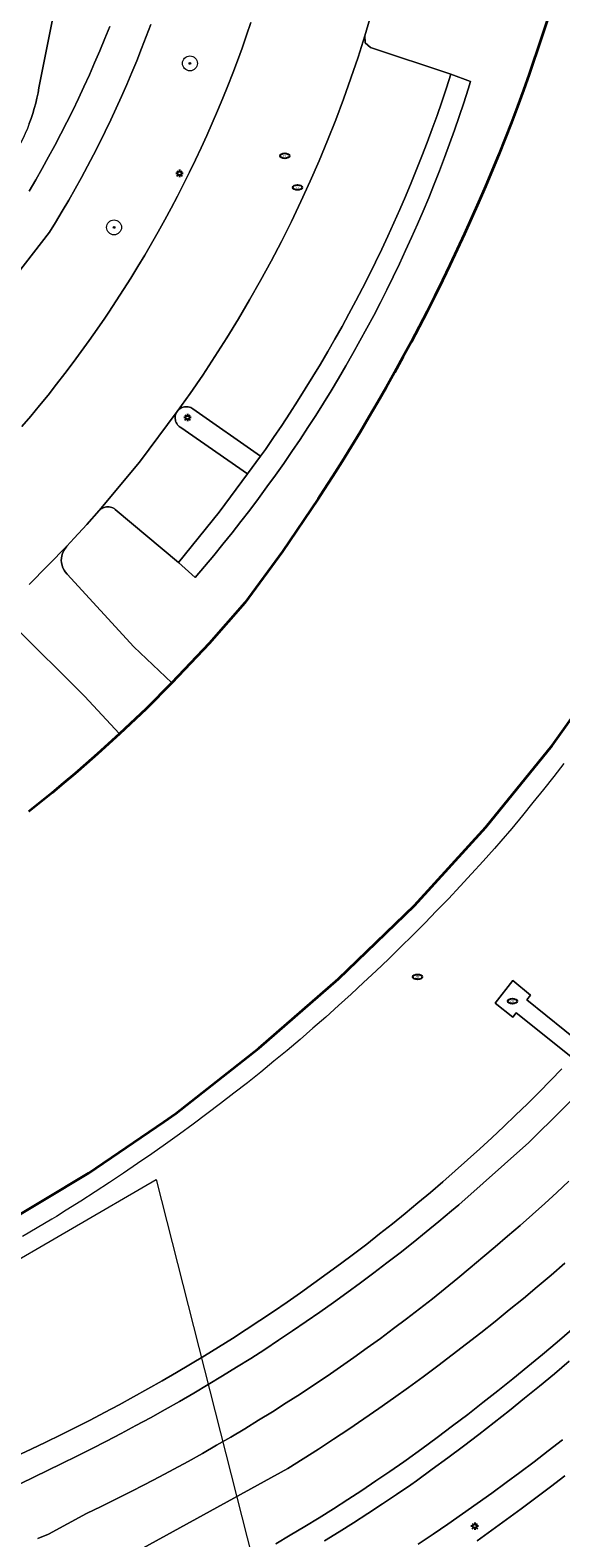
# Model space of a CAD drawing. Header units: metres. Extents: x 152610 to 160096, y 456114 to 462495.
# Tile 336 of 656: x 157721 to 157749, y 459793 to 459873. Entities that reach past the tile are written whole.
import ezdxf
from ezdxf.enums import TextEntityAlignment as Align

# ---------------------------------------------------------------- set-up
doc = ezdxf.new("R2010")
doc.units = ezdxf.units.M
doc.header["$LTSCALE"] = 0.5
doc.layers.get('0').update_dxf_attribs({"linetype": 'CONTINUOUS'})
for name, color, linetype, lineweight in [('B-PV-GK-BESCHOEIING-G', 251, 'GK-BESCHOEIING-SO', 18), ('B-PV-GR-BOOM-S', 251, 'CONTINUOUS', 25), ('B-PV-GR-HAAG-GV', 251, 'CONTINUOUS', 13), ('B-PV-IE-MEUBILAIR-S', 251, 'CONTINUOUS', 25), ('B-PV-KW-KUNSTWERK_DUIKER-G', 251, 'CONTINUOUS', 18), ('B-PV-OG-BEBOUWING-GV', 6, 'CONTINUOUS', 35), ('B-PV-OG-TERREIN_BEGROEID-GV', 251, 'CONTINUOUS', 18), ('B-PV-OG-WATER_SLOOT-GV', 251, 'CONTINUOUS', 18), ('B-PV-VH-GESLOTENVERHARDING_ASFALT-GV', 251, 'CONTINUOUS', 18), ('B-PV-VH-ONVERHARD_ZAND-GV', 251, 'CONTINUOUS', 18), ('B-PV-VH-OPENVERHARDING_BETONSTRAATSTEEN-GV', 251, 'CONTINUOUS', 18), ('B-PV-VH-OPENVERHARDING_TEGEL-GV', 251, 'CONTINUOUS', 18)]:
    doc.layers.add(name, color=color, linetype=linetype, lineweight=lineweight)
doc.styles.add('NLCS-ISO', font='NLCS-ISO.ttf')
doc.linetypes.add('GK-BESCHOEIING-SO', pattern='A,18,-3,[1,NLCS.SHX,S=0.6,R=0,X=0,Y=0],-3', length=24)

# ---------------------------------------------------------------- blocks, each defined once
blk = doc.blocks.new('SIE-MEUBILAIR_PAAL_LICHTMAST-SO')
for points in [[(-0.62, 0), (-1, 0)], [(-0.71, 0.71), (-0.44, 0.44)], [(0, 1), (0, 0.62)], [(0.44, 0.44), (0.71, 0.71)], [(1, 0), (0.62, 0)], [(-0.71, -0.71), (-0.44, -0.44)], [(0, -0.62), (0, -1)], [(0.44, -0.44), (0.71, -0.71)]]:
    blk.add_lwpolyline(points)
blk.add_circle((0, 0), 0.5)
blk = doc.blocks.new('SIE-MEUBILAIR_PUT_RIOOLPUT-SO')
blk.add_ellipse((0, 0), major_axis=(1.25, 0), ratio=0.54)
at = {"style": 'NLCS-ISO'}
blk.add_text('ri', height=0.75, dxfattribs=at).set_placement((-0.04, 0.07), align=Align.MIDDLE_CENTER)
blk = doc.blocks.new('SIE-MEUBILAIR_PUT_DRAINAGEPUT-SO')
blk.add_ellipse((0, 0), major_axis=(1.25, 0), ratio=0.54)
at = {"style": 'NLCS-ISO'}
blk.add_text('dr', height=0.75, dxfattribs=at).set_placement((0.03, 0), align=Align.MIDDLE_CENTER)
blk = doc.blocks.new('SGR-BOOM_GBKN-SO')
at = {"linetype": 'ByBlock', "lineweight": 18}
h = blk.add_hatch(color=0, dxfattribs=at)
h.dxf.hatch_style = 1
edge = h.paths.add_edge_path()
edge.add_arc((0, 0), 0.25, 0, 360)
at = {"color": 0, "linetype": 'ByBlock', "lineweight": 18}
for radius in [2, 0.25]:
    blk.add_circle((0, 0), radius, dxfattribs=at)
at = {"color": 0, "linetype": 'ByBlock', "lineweight": 18, "style": 'NLCS-ISO'}
blk.add_attdef('SOORT', (2.5, 0), '', height=1.5, dxfattribs=at)

msp = doc.modelspace()

# ---------------------------------------------------------------- linework, layer by layer
at = {"layer": 'B-PV-GK-BESCHOEIING-G', "flags": 128}
msp.add_lwpolyline([(157724.19, 459885.541), (157721.105, 459870.08), (157721.055, 459869.801), (157720.997, 459869.523), (157720.931, 459869.247), (157720.857, 459868.973), (157720.775, 459868.701), (157720.686, 459868.431), (157720.59, 459868.164), (157720.486, 459867.9), (157720.374, 459867.639), (157720.255, 459867.382), (157720.129, 459867.127), (157719.996, 459866.877), (157719.856, 459866.63), (157719.709, 459866.387), (157719.555, 459866.148), (157719.396, 459865.916), (157719.043, 459865.327), (157718.683, 459864.743), (157718.316, 459864.162), (157717.942, 459863.586), (157717.562, 459863.015), (157717.175, 459862.447), (157716.781, 459861.885), (157716.381, 459861.327), (157715.975, 459860.773), (157715.562, 459860.225), (157715.143, 459859.681), (157714.717, 459859.142), (157714.285, 459858.609), (157713.847, 459858.08), (157713.403, 459857.556), (157712.953, 459857.038), (157712.496, 459856.525), (157712.034, 459856.017), (157711.566, 459855.515), (157711.092, 459855.018), (157710.612, 459854.527), (157710.127, 459854.041), (157709.636, 459853.561), (157709.139, 459853.087), (157708.637, 459852.619), (157708.13, 459852.156), (157708.123, 459852.15), (157704.783, 459849.474), (157701.273, 459847.026), (157700.917, 459846.77), (157700.556, 459846.521), (157700.191, 459846.279), (157699.821, 459846.043), (157699.447, 459845.814), (157699.069, 459845.592), (157698.687, 459845.377), (157698.301, 459845.168), (157697.911, 459844.967), (157697.518, 459844.773), (157697.121, 459844.587), (157696.721, 459844.407), (157696.318, 459844.235), (157695.912, 459844.07), (157695.502, 459843.913), (157695.09, 459843.763), (157694.675, 459843.621), (157694.258, 459843.486), (157693.838, 459843.359), (157693.832, 459843.357), (157681.176, 459845.689), (157690.019, 459892.013)], dxfattribs=at)
at = {"layer": 'B-PV-GR-HAAG-GV', "flags": 128}
msp.add_lwpolyline([(157744.117, 459870.401), (157743.075, 459870.801), (157742.836, 459870.066), (157742.589, 459869.333), (157742.335, 459868.603), (157742.074, 459867.875), (157741.804, 459867.15), (157741.528, 459866.428), (157741.244, 459865.709), (157740.952, 459864.993), (157740.653, 459864.28), (157740.347, 459863.57), (157740.033, 459862.864), (157739.712, 459862.16), (157739.384, 459861.46), (157739.049, 459860.764), (157738.706, 459860.07), (157738.356, 459859.381), (157738, 459858.695), (157737.636, 459858.013), (157737.265, 459857.334), (157736.887, 459856.66), (157736.502, 459855.99), (157736.11, 459855.323), (157735.711, 459854.661), (157735.306, 459854.002), (157734.893, 459853.348), (157734.474, 459852.699), (157734.048, 459852.053), (157733.616, 459851.412), (157733.177, 459850.776), (157732.925, 459850.417), (157732.228, 459849.473), (157730.711, 459847.419), (157728.552, 459844.736), (157729.434, 459843.94), (157729.934, 459844.526), (157730.429, 459845.117), (157730.917, 459845.714), (157731.399, 459846.315), (157731.874, 459846.921), (157732.343, 459847.533), (157732.806, 459848.149), (157733.263, 459848.77), (157733.713, 459849.395), (157734.156, 459850.025), (157734.593, 459850.66), (157735.024, 459851.299), (157735.447, 459851.943), (157735.864, 459852.591), (157736.275, 459853.244), (157736.678, 459853.9), (157737.074, 459854.561), (157737.464, 459855.226), (157737.847, 459855.894), (157738.223, 459856.567), (157738.592, 459857.244), (157738.953, 459857.924), (157739.308, 459858.609), (157739.656, 459859.296), (157739.996, 459859.988), (157740.329, 459860.683), (157740.655, 459861.381), (157740.974, 459862.082), (157741.285, 459862.787), (157741.589, 459863.495), (157741.886, 459864.207), (157742.176, 459864.921), (157742.457, 459865.638), (157742.732, 459866.358), (157742.999, 459867.081), (157743.258, 459867.807), (157743.51, 459868.535), (157743.754, 459869.266), (157743.991, 459869.999)], close=True, dxfattribs=at)
at = {"layer": 'B-PV-KW-KUNSTWERK_DUIKER-G', "flags": 128}
msp.add_lwpolyline([(157698.636, 459845.35), (157706.336, 459845.089), (157718.406, 459806.614), (157727.355, 459811.814), (157737.344, 459772.432)], dxfattribs=at)
at = {"layer": 'B-PV-OG-BEBOUWING-GV', "flags": 128}
for points in [[(157718.907, 459809.236), (157723.746, 459812.144), (157727.761, 459814.889), (157728.399, 459815.325), (157732.82, 459818.818), (157737.072, 459822.514), (157737.566, 459822.99), (157741.138, 459826.431), (157744.925, 459830.607), (157748.464, 459834.97), (157751.738, 459839.563), (157754.765, 459844.314), (157757.529, 459849.242), (157759.961, 459854.321), (157762.071, 459859.539), (157763.921, 459864.871), (157765.436, 459870.293), (157766.625, 459875.815)], [(157748.536, 459874.659), (157747.251, 459870.807), (157746.939, 459869.941), (157746.62, 459869.078), (157746.293, 459868.218), (157745.959, 459867.36), (157745.618, 459866.506), (157745.269, 459865.654), (157744.912, 459864.806), (157744.548, 459863.96), (157744.177, 459863.118), (157743.799, 459862.279), (157743.413, 459861.444), (157743.02, 459860.611), (157742.62, 459859.783), (157742.212, 459858.957), (157741.798, 459858.136), (157741.376, 459857.318), (157740.948, 459856.503), (157740.512, 459855.693), (157740.069, 459854.886), (157739.619, 459854.083), (157739.162, 459853.284), (157738.699, 459852.489), (157738.228, 459851.698), (157737.751, 459850.912), (157737.266, 459850.129), (157736.775, 459849.351), (157736.277, 459848.577), (157735.989, 459848.135), (157734.082, 459845.329), (157732.086, 459842.585), (157730.179, 459840.41), (157728.194, 459838.306), (157726.817, 459836.932), (157725.406, 459835.593), (157724.819, 459835.054), (157724.227, 459834.522), (157723.63, 459833.995), (157723.027, 459833.474), (157722.419, 459832.959), (157721.806, 459832.451), (157721.188, 459831.948), (157720.565, 459831.452)]]:
    msp.add_lwpolyline(points, dxfattribs=at)
at = {"layer": 'B-PV-OG-TERREIN_BEGROEID-GV', "flags": 128}
for points in [[(157722.861, 459878.88), (157721.105, 459870.08), (157721.055, 459869.801), (157720.997, 459869.523), (157720.931, 459869.247), (157720.857, 459868.973), (157720.775, 459868.701), (157720.686, 459868.431), (157720.59, 459868.164)], [(157727.065, 459873.454), (157726.824, 459872.807), (157726.576, 459872.162), (157726.321, 459871.52), (157726.058, 459870.881), (157725.788, 459870.246), (157725.511, 459869.613), (157725.226, 459868.984), (157724.934, 459868.358), (157724.635, 459867.735), (157724.328, 459867.116), (157724.014, 459866.501), (157723.694, 459865.889), (157723.366, 459865.281), (157723.031, 459864.677), (157722.689, 459864.076), (157722.341, 459863.48), (157721.985, 459862.888), (157721.668, 459862.373), (157713.849, 459852.287)], [(157720.198, 459851.99), (157720.668, 459852.547), (157721.133, 459853.11), (157721.59, 459853.677), (157722.042, 459854.249), (157722.487, 459854.827), (157722.926, 459855.409), (157723.358, 459855.996), (157723.784, 459856.588), (157724.204, 459857.184), (157724.617, 459857.785), (157724.832, 459858.104), (157725.228, 459858.704), (157725.618, 459859.308), (157726.001, 459859.917), (157726.377, 459860.53), (157726.746, 459861.147), (157727.109, 459861.769), (157727.464, 459862.394), (157727.813, 459863.023), (157728.154, 459863.656), (157728.488, 459864.293), (157728.816, 459864.933), (157729.136, 459865.577), (157729.449, 459866.224), (157729.755, 459866.875), (157730.053, 459867.53), (157730.344, 459868.187), (157730.628, 459868.848), (157730.905, 459869.512), (157731.174, 459870.179), (157731.435, 459870.849), (157731.689, 459871.521), (157731.936, 459872.197), (157732.175, 459872.875), (157732.407, 459873.556)], [(157720.583, 459864.563), (157720.935, 459865.167), (157721.281, 459865.774), (157721.62, 459866.386), (157721.952, 459867.001), (157722.277, 459867.621), (157722.594, 459868.244), (157722.905, 459868.87), (157723.208, 459869.5), (157723.504, 459870.133), (157723.793, 459870.77), (157724.074, 459871.41), (157724.349, 459872.054), (157724.615, 459872.7), (157724.875, 459873.349)], [(157749.1, 459834.015), (157748.556, 459833.312), (157748.004, 459832.613), (157747.447, 459831.919), (157746.883, 459831.231), (157746.314, 459830.547), (157745.738, 459829.869), (157745.393, 459829.477), (157744.788, 459828.798), (157744.177, 459828.124), (157743.56, 459827.456), (157742.937, 459826.794), (157742.309, 459826.137), (157741.675, 459825.485), (157741.035, 459824.839), (157740.389, 459824.199), (157739.738, 459823.564), (157739.081, 459822.935), (157738.418, 459822.312), (157737.751, 459821.695), (157737.078, 459821.084), (157736.399, 459820.479), (157735.715, 459819.879), (157735.026, 459819.286), (157734.332, 459818.699), (157733.632, 459818.118), (157732.928, 459817.543), (157732.218, 459816.974), (157731.504, 459816.412), (157730.784, 459815.856), (157730.06, 459815.306), (157729.331, 459814.762), (157728.597, 459814.225), (157727.858, 459813.695), (157727.115, 459813.171), (157726.367, 459812.654), (157725.615, 459812.143), (157724.858, 459811.639), (157724.097, 459811.141), (157723.332, 459810.651), (157722.562, 459810.167), (157722.032, 459809.84), (157721.788, 459809.69), (157721.01, 459809.219), (157720.227, 459808.756)], [(157749.557, 459818.305), (157746.546, 459820.694), (157746.375, 459820.47), (157745.424, 459821.223), (157746.369, 459822.42), (157747.307, 459821.649), (157747.121, 459821.402), (157750.152, 459818.94)], [(157719.892, 459797.047), (157720.686, 459797.416), (157721.477, 459797.792), (157722.264, 459798.176), (157723.048, 459798.566), (157723.828, 459798.964), (157724.605, 459799.368), (157725.378, 459799.78), (157726.147, 459800.199), (157726.912, 459800.625), (157727.673, 459801.058), (157728.43, 459801.498), (157729.184, 459801.944), (157729.933, 459802.398), (157730.678, 459802.858), (157731.418, 459803.325), (157732.155, 459803.799), (157732.887, 459804.28), (157733.614, 459804.767), (157734.337, 459805.261), (157735.056, 459805.762), (157735.77, 459806.269), (157736.479, 459806.782), (157737.184, 459807.302), (157737.884, 459807.829), (157738.579, 459808.361), (157739.269, 459808.9), (157739.954, 459809.446), (157740.634, 459809.997), (157741.309, 459810.555), (157741.979, 459811.119), (157742.644, 459811.689), (157743.303, 459812.265), (157743.957, 459812.848), (157744.606, 459813.436), (157745.25, 459814.03), (157745.888, 459814.629), (157746.52, 459815.235), (157747.147, 459815.846), (157747.769, 459816.463), (157748.384, 459817.086), (157748.994, 459817.714)], [(157749.365, 459811.712), (157748.721, 459811.115), (157748.072, 459810.523), (157747.418, 459809.938), (157746.758, 459809.359), (157746.093, 459808.785), (157745.423, 459808.218), (157744.769, 459807.654), (157744.105, 459807.091), (157743.436, 459806.535), (157742.761, 459805.985), (157742.082, 459805.44), (157741.398, 459804.903), (157740.708, 459804.371), (157740.014, 459803.846), (157739.315, 459803.327), (157738.611, 459802.815), (157737.903, 459802.309), (157737.19, 459801.81), (157736.473, 459801.317), (157735.751, 459800.831), (157735.024, 459800.352), (157734.293, 459799.879), (157733.558, 459799.413), (157732.819, 459798.954), (157732.075, 459798.502), (157731.327, 459798.056), (157730.576, 459797.618), (157729.82, 459797.186), (157729.06, 459796.761), (157728.296, 459796.343), (157727.529, 459795.933), (157726.758, 459795.529), (157725.983, 459795.133), (157725.205, 459794.743), (157724.422, 459794.361), (157723.637, 459793.986), (157721.611, 459792.883), (157721.052, 459792.64)], [(157724.121, 459790.747), (157734.371, 459796.373), (157735.19, 459796.891), (157736.006, 459797.417), (157736.816, 459797.949), (157737.623, 459798.487), (157738.425, 459799.033), (157739.222, 459799.584), (157740.015, 459800.143), (157740.803, 459800.708), (157741.587, 459801.279), (157742.365, 459801.857), (157743.139, 459802.442), (157743.908, 459803.032), (157744.672, 459803.629), (157745.432, 459804.232), (157746.186, 459804.842), (157746.935, 459805.457), (157747.679, 459806.079), (157748.418, 459806.707), (157749.152, 459807.341)], [(157749.013, 459797.919), (157748.261, 459797.329), (157747.504, 459796.745), (157746.742, 459796.168), (157746.023, 459795.633), (157745.252, 459795.069), (157744.477, 459794.512), (157743.697, 459793.961), (157742.912, 459793.416), (157742.123, 459792.879), (157741.33, 459792.347)], [(157744.465, 459792.526), (157745.257, 459793.088), (157746.044, 459793.657), (157746.826, 459794.233), (157747.604, 459794.815), (157748.377, 459795.403), (157749.145, 459795.997)]]:
    msp.add_lwpolyline(points, dxfattribs=at)
at = {"layer": 'B-PV-OG-WATER_SLOOT-GV', "flags": 128}
msp.add_lwpolyline([(157720.59, 459868.164), (157720.686, 459868.431), (157720.775, 459868.701), (157720.857, 459868.973), (157720.931, 459869.247), (157720.997, 459869.523), (157721.055, 459869.801), (157721.105, 459870.08), (157722.861, 459878.88), (157723.904, 459884.107), (157724.19, 459885.541), (157690.019, 459892.013)], dxfattribs=at)
at = {"layer": 'B-PV-VH-GESLOTENVERHARDING_ASFALT-GV', "flags": 128}
for points in [[(157750.767, 459817.278), (157747.218, 459813.773), (157743.486, 459810.462), (157743.11, 459810.142), (157742.43, 459809.572), (157741.744, 459809.009), (157741.054, 459808.451), (157740.359, 459807.9), (157739.659, 459807.355), (157738.953, 459806.816), (157738.243, 459806.284), (157737.529, 459805.758), (157736.809, 459805.239), (157736.085, 459804.726), (157735.356, 459804.22), (157734.623, 459803.72), (157733.885, 459803.227), (157733.143, 459802.74), (157732.397, 459802.261), (157731.646, 459801.788), (157730.891, 459801.321), (157730.132, 459800.862), (157729.368, 459800.41), (157728.601, 459799.964), (157727.83, 459799.525), (157727.054, 459799.094), (157726.275, 459798.669), (157725.492, 459798.251), (157724.706, 459797.841), (157723.915, 459797.437), (157723.122, 459797.041), (157722.324, 459796.652), (157716.399, 459793.758)], [(157721.052, 459792.64), (157721.611, 459792.883), (157723.637, 459793.986), (157724.422, 459794.361), (157725.205, 459794.743), (157725.983, 459795.133), (157726.758, 459795.529), (157727.529, 459795.933), (157728.296, 459796.343), (157729.06, 459796.761), (157729.82, 459797.186), (157730.576, 459797.618), (157731.327, 459798.056), (157732.075, 459798.502), (157732.819, 459798.954), (157733.558, 459799.413), (157734.293, 459799.879), (157735.024, 459800.352), (157735.751, 459800.831), (157736.473, 459801.317), (157737.19, 459801.81), (157737.903, 459802.309), (157738.611, 459802.815), (157739.315, 459803.327), (157740.014, 459803.846), (157740.708, 459804.371), (157741.398, 459804.903), (157742.082, 459805.44), (157742.761, 459805.985), (157743.436, 459806.535), (157744.105, 459807.091), (157744.769, 459807.654), (157745.423, 459808.218), (157746.093, 459808.785), (157746.758, 459809.359), (157747.418, 459809.938), (157748.072, 459810.523), (157748.721, 459811.115), (157749.365, 459811.712)], [(157749.152, 459807.341), (157748.418, 459806.707), (157747.679, 459806.079), (157746.935, 459805.457), (157746.186, 459804.842), (157745.432, 459804.232), (157744.672, 459803.629), (157743.908, 459803.032), (157743.139, 459802.442), (157742.365, 459801.857), (157741.587, 459801.279), (157740.803, 459800.708), (157740.015, 459800.143), (157739.222, 459799.584), (157738.425, 459799.033), (157737.623, 459798.487), (157736.816, 459797.949), (157736.006, 459797.417), (157735.19, 459796.891), (157734.371, 459796.373), (157724.121, 459790.747)], [(157733.73, 459792.355), (157734.506, 459792.815), (157735.278, 459793.281), (157736.046, 459793.754), (157736.81, 459794.234), (157737.569, 459794.721), (157738.324, 459795.215), (157739.074, 459795.715), (157739.821, 459796.222), (157740.562, 459796.735), (157740.693, 459796.827), (157741.519, 459797.429), (157742.341, 459798.037), (157743.157, 459798.651), (157743.969, 459799.272), (157744.776, 459799.899), (157745.578, 459800.532), (157746.375, 459801.172), (157747.167, 459801.818), (157747.954, 459802.47), (157748.736, 459803.129), (157749.512, 459803.793)], [(157749.385, 459802.106), (157748.593, 459801.44), (157747.796, 459800.78), (157746.994, 459800.127), (157746.187, 459799.48), (157745.376, 459798.839), (157744.559, 459798.204), (157743.737, 459797.576), (157742.91, 459796.954), (157742.079, 459796.338), (157741.243, 459795.729), (157740.933, 459795.514), (157740.176, 459794.997), (157739.415, 459794.487), (157738.649, 459793.983), (157737.879, 459793.486), (157737.104, 459792.995), (157736.326, 459792.512)], [(157741.33, 459792.347), (157742.123, 459792.879), (157742.912, 459793.416), (157743.697, 459793.961), (157744.477, 459794.512), (157745.252, 459795.069), (157746.023, 459795.633), (157746.742, 459796.168), (157747.504, 459796.745), (157748.261, 459797.329), (157749.013, 459797.919)]]:
    msp.add_lwpolyline(points, dxfattribs=at)
at = {"layer": 'B-PV-VH-ONVERHARD_ZAND-GV', "flags": 128}
msp.add_lwpolyline([(157744.117, 459870.401), (157743.075, 459870.801), (157742.836, 459870.066), (157742.589, 459869.333), (157742.335, 459868.603), (157742.074, 459867.875), (157741.804, 459867.15), (157741.528, 459866.428), (157741.244, 459865.709), (157740.952, 459864.993), (157740.653, 459864.28), (157740.347, 459863.57), (157740.033, 459862.864), (157739.712, 459862.16), (157739.384, 459861.46), (157739.049, 459860.764), (157738.706, 459860.07), (157738.356, 459859.381), (157738, 459858.695), (157737.636, 459858.013), (157737.265, 459857.334), (157736.887, 459856.66), (157736.502, 459855.99), (157736.11, 459855.323), (157735.711, 459854.661), (157735.306, 459854.002), (157734.893, 459853.348), (157734.474, 459852.699), (157734.048, 459852.053), (157733.616, 459851.412), (157733.177, 459850.776), (157732.925, 459850.417), (157732.228, 459849.473), (157730.711, 459847.419), (157728.552, 459844.736), (157729.434, 459843.94), (157729.934, 459844.526), (157730.429, 459845.117), (157730.917, 459845.714), (157731.399, 459846.315), (157731.874, 459846.921), (157732.343, 459847.533), (157732.806, 459848.149), (157733.263, 459848.77), (157733.713, 459849.395), (157734.156, 459850.025), (157734.593, 459850.66), (157735.024, 459851.299), (157735.447, 459851.943), (157735.864, 459852.591), (157736.275, 459853.244), (157736.678, 459853.9), (157737.074, 459854.561), (157737.464, 459855.226), (157737.847, 459855.894), (157738.223, 459856.567), (157738.592, 459857.244), (157738.953, 459857.924), (157739.308, 459858.609), (157739.656, 459859.296), (157739.996, 459859.988), (157740.329, 459860.683), (157740.655, 459861.381), (157740.974, 459862.082), (157741.285, 459862.787), (157741.589, 459863.495), (157741.886, 459864.207), (157742.176, 459864.921), (157742.457, 459865.638), (157742.732, 459866.358), (157742.999, 459867.081), (157743.258, 459867.807), (157743.51, 459868.535), (157743.754, 459869.266), (157743.991, 459869.999)], close=True, dxfattribs=at)
at = {"layer": 'B-PV-VH-OPENVERHARDING_BETONSTRAATSTEEN-GV', "flags": 128}
for points in [[(157720.576, 459843.557), (157722.587, 459845.605), (157722.785, 459845.816), (157722.982, 459846.028), (157723.654, 459846.762), (157724.317, 459847.504), (157726.467, 459850.101), (157728.481, 459852.804), (157729.164, 459853.764), (157729.834, 459854.74), (157730.486, 459855.728), (157731.121, 459856.727), (157731.739, 459857.737), (157732.34, 459858.757), (157732.923, 459859.788), (157733.488, 459860.828), (157734.034, 459861.878), (157734.563, 459862.938), (157735.073, 459864.006), (157735.565, 459865.083), (157736.038, 459866.168), (157736.493, 459867.261), (157736.928, 459868.362), (157737.345, 459869.47), (157737.742, 459870.586), (157738.12, 459871.708), (157738.483, 459872.852), (157738.87, 459874.176)], [(157713.849, 459852.287), (157721.668, 459862.373), (157721.985, 459862.888), (157722.341, 459863.48), (157722.689, 459864.076), (157723.031, 459864.677), (157723.366, 459865.281), (157723.694, 459865.889), (157724.014, 459866.501), (157724.328, 459867.116), (157724.635, 459867.735), (157724.934, 459868.358), (157725.226, 459868.984), (157725.511, 459869.613), (157725.788, 459870.246), (157726.058, 459870.881), (157726.321, 459871.52), (157726.576, 459872.162), (157726.824, 459872.807), (157727.065, 459873.454)], [(157732.407, 459873.556), (157732.175, 459872.875), (157731.936, 459872.197), (157731.689, 459871.521), (157731.435, 459870.849), (157731.174, 459870.179), (157730.905, 459869.512), (157730.628, 459868.848), (157730.344, 459868.187), (157730.053, 459867.53), (157729.755, 459866.875), (157729.449, 459866.224), (157729.136, 459865.577), (157728.816, 459864.933), (157728.488, 459864.293), (157728.154, 459863.656), (157727.813, 459863.023), (157727.464, 459862.394), (157727.109, 459861.769), (157726.746, 459861.147), (157726.377, 459860.53), (157726.001, 459859.917), (157725.618, 459859.308), (157725.228, 459858.704), (157724.832, 459858.104), (157724.617, 459857.785), (157724.204, 459857.184), (157723.784, 459856.588), (157723.358, 459855.996), (157722.926, 459855.409), (157722.487, 459854.827), (157722.042, 459854.249), (157721.59, 459853.677), (157721.133, 459853.11), (157720.668, 459852.547), (157720.198, 459851.99)], [(157724.875, 459873.349), (157724.615, 459872.7), (157724.349, 459872.054), (157724.074, 459871.41), (157723.793, 459870.77), (157723.504, 459870.133), (157723.208, 459869.5), (157722.905, 459868.87), (157722.594, 459868.244), (157722.277, 459867.621), (157721.952, 459867.001), (157721.62, 459866.386), (157721.281, 459865.774), (157720.935, 459865.167), (157720.583, 459864.563)], [(157749.512, 459803.793), (157748.736, 459803.129), (157747.954, 459802.47), (157747.167, 459801.818), (157746.375, 459801.172), (157745.578, 459800.532), (157744.776, 459799.899), (157743.969, 459799.272), (157743.157, 459798.651), (157742.341, 459798.037), (157741.519, 459797.429), (157740.693, 459796.827), (157740.562, 459796.735), (157739.821, 459796.222), (157739.074, 459795.715), (157738.324, 459795.215), (157737.569, 459794.721), (157736.81, 459794.234), (157736.046, 459793.754), (157735.278, 459793.281), (157734.506, 459792.815), (157733.73, 459792.355)], [(157736.326, 459792.512), (157737.104, 459792.995), (157737.879, 459793.486), (157738.649, 459793.983), (157739.415, 459794.487), (157740.176, 459794.997), (157740.933, 459795.514), (157741.243, 459795.729), (157742.079, 459796.338), (157742.91, 459796.954), (157743.737, 459797.576), (157744.559, 459798.204), (157745.376, 459798.839), (157746.187, 459799.48), (157746.994, 459800.127), (157747.796, 459800.78), (157748.593, 459801.44), (157749.385, 459802.106)], [(157749.145, 459795.997), (157748.377, 459795.403), (157747.604, 459794.815), (157746.826, 459794.233), (157746.044, 459793.657), (157745.257, 459793.088), (157744.465, 459792.526)]]:
    msp.add_lwpolyline(points, dxfattribs=at)
for points in [[(157738.504, 459872.482), (157738.483, 459872.852), (157738.12, 459871.708), (157737.742, 459870.586), (157737.345, 459869.47), (157736.928, 459868.362), (157736.493, 459867.261), (157736.038, 459866.168), (157735.565, 459865.083), (157735.073, 459864.006), (157734.563, 459862.938), (157734.034, 459861.878), (157733.488, 459860.828), (157732.923, 459859.788), (157732.34, 459858.757), (157731.739, 459857.737), (157731.121, 459856.727), (157730.486, 459855.728), (157729.834, 459854.74), (157729.164, 459853.764), (157728.481, 459852.804), (157728.507, 459852.838), (157728.555, 459852.888), (157728.608, 459852.933), (157728.665, 459852.971), (157728.727, 459853.002), (157728.792, 459853.026), (157728.859, 459853.042), (157728.928, 459853.05), (157728.997, 459853.051), (157729.065, 459853.043), (157729.133, 459853.027), (157729.198, 459853.004), (157729.26, 459852.973), (157729.318, 459852.936), (157732.925, 459850.417), (157733.177, 459850.776), (157733.616, 459851.412), (157734.048, 459852.053), (157734.474, 459852.699), (157734.893, 459853.348), (157735.306, 459854.002), (157735.711, 459854.661), (157736.11, 459855.323), (157736.502, 459855.99), (157736.887, 459856.66), (157737.265, 459857.334), (157737.636, 459858.013), (157738, 459858.695), (157738.356, 459859.381), (157738.706, 459860.07), (157739.049, 459860.764), (157739.384, 459861.46), (157739.712, 459862.16), (157740.033, 459862.864), (157740.347, 459863.57), (157740.653, 459864.28), (157740.952, 459864.993), (157741.244, 459865.709), (157741.528, 459866.428), (157741.804, 459867.15), (157742.074, 459867.875), (157742.335, 459868.603), (157742.589, 459869.333), (157742.836, 459870.066), (157743.075, 459870.801), (157738.775, 459872.23)], [(157728.444, 459852.746), (157728.481, 459852.804), (157726.467, 459850.101), (157724.317, 459847.504), (157724.341, 459847.53), (157724.393, 459847.577), (157724.45, 459847.618), (157724.511, 459847.652), (157724.575, 459847.679), (157724.642, 459847.698), (157724.711, 459847.709), (157724.781, 459847.713), (157724.851, 459847.709), (157724.92, 459847.696), (157724.987, 459847.676), (157725.051, 459847.648), (157725.112, 459847.613), (157725.168, 459847.572), (157728.552, 459844.736), (157730.711, 459847.419), (157732.228, 459849.473), (157728.662, 459851.938), (157728.639, 459851.953), (157728.583, 459851.994), (157728.532, 459852.041), (157728.488, 459852.093), (157728.449, 459852.151), (157728.418, 459852.212), (157728.394, 459852.277), (157728.377, 459852.345), (157728.369, 459852.413), (157728.368, 459852.482), (157728.375, 459852.551), (157728.391, 459852.618), (157728.413, 459852.684)]]:
    msp.add_lwpolyline(points, close=True, dxfattribs=at)
at = {"layer": 'B-PV-VH-OPENVERHARDING_TEGEL-GV', "flags": 128}
for points in [[(157738.87, 459874.176), (157738.483, 459872.852), (157738.504, 459872.482), (157738.775, 459872.23), (157743.075, 459870.801), (157744.117, 459870.401), (157743.991, 459869.999), (157743.754, 459869.266), (157743.51, 459868.535), (157743.258, 459867.807), (157742.999, 459867.081), (157742.732, 459866.358), (157742.457, 459865.638), (157742.176, 459864.921), (157741.886, 459864.207), (157741.589, 459863.495), (157741.285, 459862.787), (157740.974, 459862.082), (157740.655, 459861.381), (157740.329, 459860.683), (157739.996, 459859.988), (157739.656, 459859.296), (157739.308, 459858.609), (157738.953, 459857.924), (157738.592, 459857.244), (157738.223, 459856.567), (157737.847, 459855.894), (157737.464, 459855.226), (157737.074, 459854.561), (157736.678, 459853.9), (157736.275, 459853.244), (157735.864, 459852.591), (157735.447, 459851.943), (157735.024, 459851.299), (157734.593, 459850.66), (157734.156, 459850.025), (157733.713, 459849.395), (157733.263, 459848.77), (157732.806, 459848.149), (157732.343, 459847.533), (157731.874, 459846.921), (157731.399, 459846.315), (157730.917, 459845.714), (157730.429, 459845.117), (157729.934, 459844.526), (157729.434, 459843.94), (157728.552, 459844.736), (157725.168, 459847.572), (157725.112, 459847.613), (157725.051, 459847.648), (157724.987, 459847.676), (157724.92, 459847.696), (157724.851, 459847.709), (157724.781, 459847.713), (157724.711, 459847.709), (157724.642, 459847.698), (157724.575, 459847.679), (157724.511, 459847.652), (157724.45, 459847.618), (157724.393, 459847.577), (157724.341, 459847.53), (157724.317, 459847.504), (157723.654, 459846.762), (157722.982, 459846.028), (157722.785, 459845.816), (157722.587, 459845.605), (157722.422, 459845.376), (157722.355, 459845.223), (157722.32, 459845.098), (157722.3, 459844.97), (157722.296, 459844.84), (157722.306, 459844.729), (157722.336, 459844.584), (157722.378, 459844.461), (157722.445, 459844.329), (157722.506, 459844.236), (157722.601, 459844.123), (157726.168, 459840.235), (157728.194, 459838.306), (157730.179, 459840.41), (157732.086, 459842.585), (157734.082, 459845.329), (157735.989, 459848.135), (157736.277, 459848.577), (157736.775, 459849.351), (157737.266, 459850.129), (157737.751, 459850.912), (157738.228, 459851.698), (157738.699, 459852.489), (157739.162, 459853.284), (157739.619, 459854.083), (157740.069, 459854.886), (157740.512, 459855.693), (157740.948, 459856.503), (157741.376, 459857.318), (157741.798, 459858.136), (157742.212, 459858.957), (157742.62, 459859.783), (157743.02, 459860.611), (157743.413, 459861.444), (157743.799, 459862.279), (157744.177, 459863.118), (157744.548, 459863.96), (157744.912, 459864.806), (157745.269, 459865.654), (157745.618, 459866.506), (157745.959, 459867.36), (157746.293, 459868.218), (157746.62, 459869.078), (157746.939, 459869.941), (157747.251, 459870.807), (157748.536, 459874.659)], [(157719.704, 459841.412), (157723.538, 459837.6), (157725.406, 459835.593), (157726.817, 459836.932), (157728.194, 459838.306), (157726.168, 459840.235), (157722.601, 459844.123), (157722.506, 459844.236), (157722.445, 459844.329), (157722.378, 459844.461), (157722.336, 459844.584), (157722.306, 459844.729), (157722.296, 459844.84), (157722.3, 459844.97), (157722.32, 459845.098), (157722.355, 459845.223), (157722.422, 459845.376), (157722.587, 459845.605), (157720.576, 459843.557)], [(157720.565, 459831.452), (157721.188, 459831.948), (157721.806, 459832.451), (157722.419, 459832.959), (157723.027, 459833.474), (157723.63, 459833.995), (157724.227, 459834.522), (157724.819, 459835.054), (157725.406, 459835.593), (157723.538, 459837.6), (157719.704, 459841.412)], [(157748.994, 459817.714), (157748.384, 459817.086), (157747.769, 459816.463), (157747.147, 459815.846), (157746.52, 459815.235), (157745.888, 459814.629), (157745.25, 459814.03), (157744.606, 459813.436), (157743.957, 459812.848), (157743.303, 459812.265), (157742.644, 459811.689), (157741.979, 459811.119), (157741.309, 459810.555), (157740.634, 459809.997), (157739.954, 459809.446), (157739.269, 459808.9), (157738.579, 459808.361), (157737.884, 459807.829), (157737.184, 459807.302), (157736.479, 459806.782), (157735.77, 459806.269), (157735.056, 459805.762), (157734.337, 459805.261), (157733.614, 459804.767), (157732.887, 459804.28), (157732.155, 459803.799), (157731.418, 459803.325), (157730.678, 459802.858), (157729.933, 459802.398), (157729.184, 459801.944), (157728.43, 459801.498), (157727.673, 459801.058), (157726.912, 459800.625), (157726.147, 459800.199), (157725.378, 459799.78), (157724.605, 459799.368), (157723.828, 459798.964), (157723.048, 459798.566), (157722.264, 459798.176), (157721.477, 459797.792), (157720.686, 459797.416), (157719.892, 459797.047)], [(157716.399, 459793.758), (157722.324, 459796.652), (157723.122, 459797.041), (157723.915, 459797.437), (157724.706, 459797.841), (157725.492, 459798.251), (157726.275, 459798.669), (157727.054, 459799.094), (157727.83, 459799.525), (157728.601, 459799.964), (157729.368, 459800.41), (157730.132, 459800.862), (157730.891, 459801.321), (157731.646, 459801.788), (157732.397, 459802.261), (157733.143, 459802.74), (157733.885, 459803.227), (157734.623, 459803.72), (157735.356, 459804.22), (157736.085, 459804.726), (157736.809, 459805.239), (157737.529, 459805.758), (157738.243, 459806.284), (157738.953, 459806.816), (157739.659, 459807.355), (157740.359, 459807.9), (157741.054, 459808.451), (157741.744, 459809.009), (157742.43, 459809.572), (157743.11, 459810.142), (157743.486, 459810.462), (157747.218, 459813.773), (157750.767, 459817.278)]]:
    msp.add_lwpolyline(points, dxfattribs=at)
for points in [[(157729.065, 459853.043), (157728.997, 459853.051), (157728.928, 459853.05), (157728.859, 459853.042), (157728.792, 459853.026), (157728.727, 459853.002), (157728.665, 459852.971), (157728.608, 459852.933), (157728.555, 459852.888), (157728.507, 459852.838), (157728.481, 459852.804), (157728.444, 459852.746), (157728.413, 459852.684), (157728.391, 459852.618), (157728.375, 459852.551), (157728.368, 459852.482), (157728.369, 459852.413), (157728.377, 459852.345), (157728.394, 459852.277), (157728.418, 459852.212), (157728.449, 459852.151), (157728.488, 459852.093), (157728.532, 459852.041), (157728.583, 459851.994), (157728.639, 459851.953), (157728.662, 459851.938), (157732.228, 459849.473), (157732.925, 459850.417), (157729.318, 459852.936), (157729.26, 459852.973), (157729.198, 459853.004), (157729.133, 459853.027)], [(157749.557, 459818.305), (157750.152, 459818.94), (157747.121, 459821.402), (157747.307, 459821.649), (157746.369, 459822.42), (157745.424, 459821.223), (157746.375, 459820.47), (157746.546, 459820.694)]]:
    msp.add_lwpolyline(points, close=True, dxfattribs=at)

# ---------------------------------------------------------------- block references
at = {"layer": 'B-PV-GR-BOOM-S', "xscale": 0.2, "yscale": 0.2, "zscale": 0.2}
for p in [(157729.156, 459871.378), (157725.107, 459862.625)]:
    msp.add_blockref('SGR-BOOM_GBKN-SO', p, dxfattribs=at)
at = {"layer": 'B-PV-IE-MEUBILAIR-S', "xscale": 0.2, "yscale": 0.2, "zscale": 0.2}
for name, p in [('SIE-MEUBILAIR_PUT_RIOOLPUT-SO', (157734.211, 459866.441)), ('SIE-MEUBILAIR_PAAL_LICHTMAST-SO', (157728.599, 459865.505)), ('SIE-MEUBILAIR_PUT_RIOOLPUT-SO', (157734.891, 459864.759)), ('SIE-MEUBILAIR_PAAL_LICHTMAST-SO', (157729.023, 459852.474)), ('SIE-MEUBILAIR_PUT_DRAINAGEPUT-SO', (157741.29, 459822.618)), ('SIE-MEUBILAIR_PUT_DRAINAGEPUT-SO', (157746.354, 459821.325)), ('SIE-MEUBILAIR_PAAL_LICHTMAST-SO', (157744.34, 459793.307))]:
    msp.add_blockref(name, p, dxfattribs=at)

doc.saveas('drawing.dxf')
